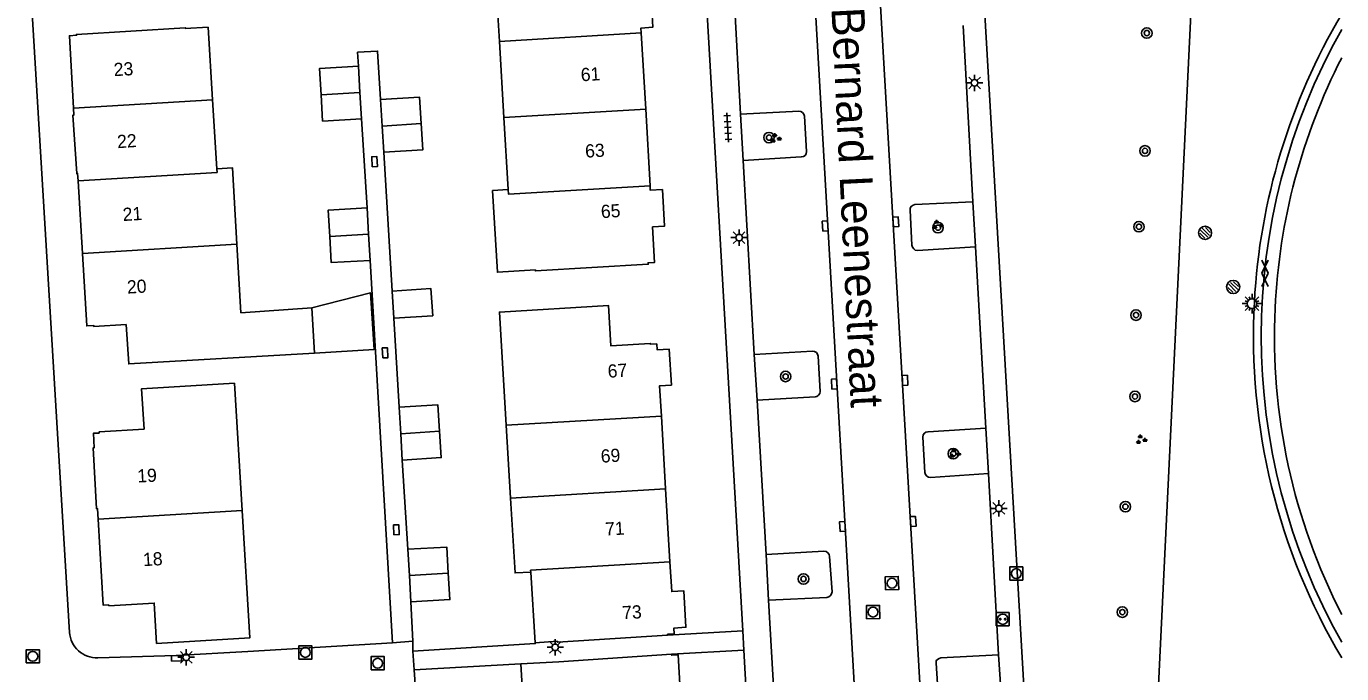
# Model space of a CAD drawing. Extents: x 131000 to 133013, y 393000 to 396501.
# Drawn here: x 132900 to 133000, y 394624.7 to 394674 of the extents above; entities that cross this region are included whole.
import ezdxf

# ---------------------------------------------------------------- set-up
doc = ezdxf.new("R2010")
doc.units = 0
for name, color, linetype in [('bs-afsc-hekwerk laag', 7, 'Continuous'), ('bs-symb-hydrant', 7, 'Continuous'), ('bs-symb-tijdwaarneming atletiek', 7, 'Continuous'), ('bs-symb-veldverlichting', 7, 'Continuous'), ('gg-afsc-hekwerk', 7, 'Continuous'), ('gg-anno-huisnummerreeks BGT', 7, 'Continuous'), ('gg-anno-openbare ruimte label', 7, 'Continuous'), ('gg-bbg-bijgebouw', 7, 'Continuous'), ('gg-bbg-hoofdgebouw', 7, 'Continuous'), ('gg-bbg-luifel en loopbrug', 7, 'Continuous'), ('gg-bbg-tussenscheiding', 7, 'Continuous'), ('gg-knt-verharding', 7, 'Continuous'), ('gg-knt-verharding nz', 7, 'Continuous'), ('gt-grn-vlakafsluiter', 7, 'Continuous'), ('gt-symb-boom', 7, 'Continuous'), ('gt-symb-gesloten verharding', 7, 'Continuous'), ('gt-symb-groenvak', 7, 'Continuous'), ('gt-symb-kolk', 7, 'Continuous'), ('gt-symb-kolk center center', 7, 'Continuous'), ('gt-symb-laadpunt elektrisch vervoer', 7, 'Continuous'), ('gt-symb-lichtmast', 7, 'Continuous'), ('gt-symb-rioolschacht', 7, 'Continuous'), ('gt-symb-tegel verharding', 7, 'Continuous')]:
    doc.layers.add(name, color=color, linetype=linetype)

# ---------------------------------------------------------------- blocks, each defined once
blk = doc.blocks.new('gt0-BOOM')
at = {"layer": 'gt-symb-boom'}
for radius in [0.4, 0.2]:
    blk.add_circle((0, 0), radius, dxfattribs=at)
blk = doc.blocks.new('gt0-GRVAK')
at = {"layer": 'gt-symb-groenvak'}
for p, q in [((-0.11, 0.19), (-0.23, 0.24)), ((-0.18, 0.15), (0.09, 0.15)), ((-0.09, 0.21), (-0.16, 0.32)), ((-0.05, 0.21), (-0.05, 0.39)), ((0, 0.21), (0.06, 0.32)), ((0.02, 0.19), (0.13, 0.24)), ((0.26, -0.05), (0.2, 0.06)), ((0.31, -0.05), (0.31, 0.13)), ((0.35, -0.05), (0.41, 0.06)), ((-0.24, -0.23), (-0.36, -0.18)), ((-0.32, -0.26), (-0.05, -0.26)), ((-0.23, -0.21), (-0.29, -0.09)), ((-0.18, -0.2), (-0.18, -0.02)), ((-0.14, -0.21), (-0.07, -0.09)), ((-0.12, -0.23), (0, -0.18)), ((0.24, -0.07), (0.12, -0.02)), ((0.17, -0.11), (0.44, -0.11)), ((0.37, -0.07), (0.49, -0.02))]:
    blk.add_line(p, q, dxfattribs=at)
blk = doc.blocks.new('bs0-VELDV')
at = {"layer": 'bs-symb-veldverlichting'}
for p, q in [((-0.38, 0), (-0.75, 0)), ((-0.53, 0.53), (-0.27, 0.27)), ((-0.35, 0.14), (-0.52, 0.22)), ((-0.22, 0.52), (-0.14, 0.35)), ((0, 0.75), (0, 0.38)), ((0.22, 0.52), (0.14, 0.35)), ((0.27, 0.27), (0.53, 0.53)), ((0.35, 0.14), (0.52, 0.22)), ((0.38, 0), (0.75, 0)), ((-0.27, -0.27), (-0.53, -0.53)), ((-0.35, -0.14), (-0.52, -0.22)), ((-0.14, -0.35), (-0.22, -0.52)), ((0, -0.38), (0, -0.75)), ((0.14, -0.35), (0.22, -0.52)), ((0.27, -0.27), (0.53, -0.53)), ((0.35, -0.14), (0.52, -0.22))]:
    blk.add_line(p, q, dxfattribs=at)
blk.add_circle((0, 0), 0.375, dxfattribs=at)
blk = doc.blocks.new('bs0-TIJDW')
at = {"layer": 'bs-symb-tijdwaarneming atletiek'}
for p, q in [((-0.34, 0.2), (0.2, -0.34)), ((-0.21, 0.35), (0.34, -0.2)), ((0.03, 0.4), (0.4, 0.03)), ((-0.4, -0.03), (-0.03, -0.4))]:
    blk.add_line(p, q, dxfattribs=at)
blk.add_circle((0, 0), 0.5, dxfattribs=at)
blk = doc.blocks.new('gt0-GESVH1')
at = {"layer": 'gt-symb-gesloten verharding'}
for p, q in [((-0.99, -0.26), (0.01, 0.24)), ((0.01, -0.26), (-0.99, 0.24)), ((0.01, 0.24), (1.01, -0.26)), ((1.01, 0.24), (0.01, -0.26))]:
    blk.add_line(p, q, dxfattribs=at)
blk = doc.blocks.new('bs0-HYDRANT')
at = {"layer": 'bs-symb-hydrant'}
for p, q in [((-0.34, 0.2), (0.2, -0.34)), ((-0.21, 0.35), (0.34, -0.2)), ((0.03, 0.4), (0.4, 0.03)), ((-0.4, -0.03), (-0.03, -0.4))]:
    blk.add_line(p, q, dxfattribs=at)
blk.add_circle((0, 0), 0.5, dxfattribs=at)
blk = doc.blocks.new('gt0-LMAST')
at = {"layer": 'gt-symb-lichtmast'}
for p, q in [((-0.18, 0.17), (-0.45, 0.44)), ((-0.01, 0.25), (-0.01, 0.62)), ((0.17, 0.17), (0.44, 0.44)), ((-0.26, 0), (-0.63, 0)), ((-0.18, -0.18), (-0.45, -0.45)), ((-0.01, -0.25), (-0.01, -0.63)), ((0.44, -0.45), (0.17, -0.18)), ((0.24, 0), (0.62, 0))]:
    blk.add_line(p, q, dxfattribs=at)
blk.add_circle((-0.01, 0), 0.25, dxfattribs=at)
blk = doc.blocks.new('gt0-LEV')
at = {"layer": 'gt-symb-laadpunt elektrisch vervoer'}
blk.add_lwpolyline([(-0.49, 0.5), (0.49, 0.5), (0.49, -0.5), (-0.49, -0.5)], close=True, dxfattribs=at)
for centre, radius in [((0, 0), 0.393), ((-0.19, 0), 0.0566), ((0.19, 0), 0.0566)]:
    blk.add_circle(centre, radius, dxfattribs=at)
blk = doc.blocks.new('gt0-RS')
at = {"layer": 'gt-symb-rioolschacht'}
blk.add_lwpolyline([(-0.5, -0.5), (0.5, -0.5), (0.5, 0.5), (-0.5, 0.5)], close=True, dxfattribs=at)
blk.add_circle((0, 0), 0.375, dxfattribs=at)
blk = doc.blocks.new('gt0-KOLK')
at = {"layer": 'gt-symb-kolk'}
blk.add_lwpolyline([(0, 0), (0.37, 0), (0.37, 0.4), (-0.38, 0.4), (-0.38, 0), (0, 0)], dxfattribs=at)
blk = doc.blocks.new('gt0-TEG1')
at = {"layer": 'gt-symb-tegel verharding'}
for p, q in [((-1.12, 0), (1.12, 0)), ((-0.9, -0.25), (-0.9, 0.25)), ((-0.45, -0.25), (-0.45, 0.25)), ((0, -0.25), (0, 0.25)), ((0.45, -0.25), (0.45, 0.25)), ((0.9, -0.25), (0.9, 0.25))]:
    blk.add_line(p, q, dxfattribs=at)
blk = doc.blocks.new('gt0-KOLKCC')
at = {"layer": 'gt-symb-kolk center center'}
blk.add_lwpolyline([(-0.38, 0.2), (0.38, 0.2), (0.38, -0.2), (-0.38, -0.2)], close=True, dxfattribs=at)

msp = doc.modelspace()

# ---------------------------------------------------------------- linework, layer by layer
at = {"layer": 'bs-afsc-hekwerk laag'}
msp.add_arc((133041.27, 394650.43), 47.39, 150.5633, 209.4367, dxfattribs=at)
at = {"layer": 'gg-afsc-hekwerk'}
for p, q in [((132925.46, 394666.94), (132925.88, 394660.17)), ((132927.78, 394653.83), (132927.16, 394664.39)), ((132926.11, 394656.17), (132927.82, 394627.08)), ((132928.31, 394645), (132927.91, 394651.77)), ((132928.98, 394634.2), (132928.56, 394640.98)), ((132929.35, 394627.21), (132929.21, 394630.19)), ((132927.82, 394627.08), (132916.8, 394626.41)), ((132929.36, 394626.44), (132929.35, 394627.21)), ((132937.57, 394625.49), (132929.45, 394625.04)), ((132929.45, 394625.04), (132929.76, 394620.99))]:
    msp.add_line(p, q, dxfattribs=at)
for points in [[(132988.58, 394675.93), (132984.63, 394593.87), (132992.57, 394593.49)], [(132926.91, 394668.4), (132926.68, 394672.09), (132925.16, 394672), (132925.23, 394670.93)], [(132938.66, 394627.09), (132938.67, 394627.02), (132929.36, 394626.44)]]:
    msp.add_lwpolyline(points, dxfattribs=at)
msp.add_arc((133041.27, 394650.43), 47.39, 150.5633, 209.4367, dxfattribs=at)
at = {"layer": 'gg-bbg-bijgebouw'}
for p, q in [((132925.23, 394670.93), (132925.34, 394668.94)), ((132925.34, 394668.94), (132925.46, 394666.94)), ((132926.91, 394668.4), (132927.03, 394666.39)), ((132927.03, 394666.39), (132927.16, 394664.39)), ((132925.99, 394658.17), (132925.88, 394660.17)), ((132926.11, 394656.17), (132925.99, 394658.17)), ((132927.91, 394651.77), (132927.78, 394653.83)), ((132928.44, 394642.99), (132928.31, 394645)), ((132928.56, 394640.98), (132928.44, 394642.99)), ((132929.1, 394632.2), (132928.98, 394634.2)), ((132929.1, 394632.2), (132929.21, 394630.19))]:
    msp.add_line(p, q, dxfattribs=at)
for points in [[(132922.38, 394668.76), (132922.26, 394670.76), (132925.23, 394670.93)], [(132925.46, 394666.94), (132922.5, 394666.77), (132922.38, 394668.76)], [(132930, 394666.58), (132929.87, 394668.58), (132926.91, 394668.4)], [(132927.16, 394664.39), (132930.12, 394664.57), (132930, 394666.58)], [(132925.88, 394660.17), (132922.92, 394659.99), (132923.04, 394657.99)], [(132923.04, 394657.99), (132923.15, 394656), (132926.11, 394656.17)], [(132927.78, 394653.83), (132930.74, 394654.03), (132930.88, 394651.96), (132927.91, 394651.77)], [(132931.4, 394643.17), (132931.27, 394645.18), (132928.31, 394645)], [(132931.4, 394643.17), (132931.52, 394641.17), (132928.56, 394640.98)], [(132928.98, 394634.2), (132931.94, 394634.37), (132932.06, 394632.37)], [(132929.21, 394630.19), (132932.18, 394630.37), (132932.06, 394632.37)]]:
    msp.add_lwpolyline(points, dxfattribs=at)
at = {"layer": 'gg-bbg-hoofdgebouw'}
for p, q in [((132914.13, 394668.38), (132913.8, 394673.91)), ((132946.73, 394673.47), (132947.07, 394667.67)), ((132936.29, 394667.03), (132935.94, 394672.83)), ((132914.45, 394663.13), (132914.13, 394668.38)), ((132947.07, 394667.67), (132947.4, 394661.83)), ((132936.62, 394661.56), (132936.29, 394667.03)), ((132903.9, 394662.22), (132904.23, 394656.7)), ((132916.29, 394652.19), (132915.98, 394657.41)), ((132921.67, 394652.55), (132916.29, 394652.19)), ((132921.89, 394649.12), (132921.67, 394652.55)), ((132916.39, 394637.15), (132915.81, 394646.83)), ((132948.58, 394638.79), (132948.26, 394644.33)), ((132936.47, 394643.63), (132936.8, 394638.08)), ((132948.91, 394633.24), (132948.58, 394638.79)), ((132938.33, 394632.46), (132938.66, 394627.09)), ((132937.9, 394619.72), (132937.57, 394625.49))]:
    msp.add_line(p, q, dxfattribs=at)
for points in [[(132935.94, 394672.83), (132935.4, 394681.76), (132942.49, 394682.19), (132942.67, 394679.13), (132945.88, 394679.32), (132945.88, 394679.25), (132946.37, 394679.28), (132946.53, 394676.61), (132947.46, 394676.67), (132947.61, 394673.9), (132946.71, 394673.84), (132946.73, 394673.47)], [(132913.8, 394673.91), (132912.05, 394673.81), (132912.05, 394673.87), (132903.78, 394673.36), (132903.79, 394673.3), (132903.24, 394673.26), (132903.55, 394667.74)], [(132903.55, 394667.74), (132903.58, 394667.22), (132903.51, 394667.22), (132903.8, 394662.77), (132903.87, 394662.78), (132903.9, 394662.22)], [(132915.98, 394657.41), (132915.64, 394663.21), (132914.45, 394663.13)], [(132947.4, 394661.83), (132947.42, 394661.5), (132948.34, 394661.55), (132948.51, 394658.78), (132947.59, 394658.72), (132947.75, 394656.02), (132947.25, 394655.99), (132947.26, 394655.88), (132938.68, 394655.37), (132938.68, 394655.44), (132935.79, 394655.27), (132935.42, 394661.48), (132936.62, 394661.56)], [(132904.23, 394656.7), (132904.56, 394651.18), (132905.09, 394651.22), (132905.1, 394651.15), (132907.55, 394651.3)], [(132948.26, 394644.33), (132948.12, 394646.63), (132949.03, 394646.68), (132948.85, 394649.43), (132947.93, 394649.37), (132947.91, 394649.82), (132947.42, 394649.79), (132947.41, 394649.85), (132944.42, 394649.67), (132944.23, 394652.74), (132935.95, 394652.24), (132936.47, 394643.63)], [(132907.55, 394651.3), (132907.75, 394648.3), (132921.89, 394649.12)], [(132915.81, 394646.83), (132908.73, 394646.41), (132908.92, 394643.34), (132905.5, 394643.12), (132905.5, 394643.04), (132905.07, 394643.02), (132905.13, 394641.92), (132905.06, 394641.92), (132905.31, 394637.28), (132905.38, 394637.28), (132905.43, 394636.49)], [(132936.8, 394638.08), (132937.14, 394632.4), (132938.33, 394632.46)], [(132905.43, 394636.49), (132905.81, 394629.95), (132906.24, 394629.97), (132906.25, 394629.9), (132909.7, 394630.1), (132909.87, 394627.04), (132916.97, 394627.47), (132916.39, 394637.15)], [(132948.74, 394627.66), (132948.74, 394627.73), (132949.24, 394627.76), (132949.21, 394628.21), (132950.13, 394628.27), (132949.97, 394631.03), (132949.05, 394630.98), (132948.91, 394633.24)], [(132938.66, 394627.09), (132940.35, 394627.2), (132940.36, 394627.13), (132948.74, 394627.66)], [(132949.03, 394626.21), (132940.46, 394625.64), (132937.57, 394625.49)], [(132949.03, 394626.21), (132949.05, 394626.14), (132949.53, 394626.17), (132949.69, 394623.48), (132950.6, 394623.53), (132950.77, 394620.74), (132949.85, 394620.68), (132949.86, 394620.4)]]:
    msp.add_lwpolyline(points, dxfattribs=at)
at = {"layer": 'gg-bbg-luifel en loopbrug'}
msp.add_lwpolyline([(132921.67, 394652.55), (132926.15, 394653.69), (132926.43, 394649.4), (132921.89, 394649.12)], dxfattribs=at)
at = {"layer": 'gg-bbg-tussenscheiding'}
for p, q in [((132946.73, 394673.47), (132935.94, 394672.83)), ((132903.55, 394667.74), (132914.13, 394668.38)), ((132922.38, 394668.76), (132925.34, 394668.94)), ((132947.07, 394667.67), (132936.29, 394667.03)), ((132927.03, 394666.39), (132930, 394666.58)), ((132923.04, 394657.99), (132925.99, 394658.17)), ((132904.23, 394656.7), (132915.98, 394657.41)), ((132948.26, 394644.33), (132936.47, 394643.63)), ((132928.44, 394642.99), (132931.4, 394643.17)), ((132948.58, 394638.79), (132936.8, 394638.08)), ((132916.39, 394637.15), (132905.43, 394636.49)), ((132929.1, 394632.2), (132932.06, 394632.37))]:
    msp.add_line(p, q, dxfattribs=at)
for points in [[(132903.9, 394662.22), (132914.47, 394662.86), (132914.45, 394663.13)], [(132947.4, 394661.83), (132936.64, 394661.2), (132936.62, 394661.56)], [(132948.91, 394633.24), (132938.32, 394632.6), (132938.33, 394632.46)]]:
    msp.add_lwpolyline(points, dxfattribs=at)
at = {"layer": 'gg-knt-verharding'}
for p, q in [((132954.45, 394627.99), (132951.47, 394679.75)), ((132954.28, 394667.28), (132953.6, 394679.87)), ((132900.33, 394676.25), (132903.26, 394627.88)), ((132971.96, 394660.63), (132971.22, 394674.04)), ((132954.28, 394667.28), (132954.49, 394663.78)), ((132955.33, 394649.02), (132954.49, 394663.78)), ((132972.94, 394643.4), (132972.15, 394657.19)), ((132955.33, 394649.02), (132955.55, 394645.53)), ((132956.22, 394633.81), (132955.55, 394645.53)), ((132973.91, 394626.17), (132973.14, 394639.95)), ((132956.22, 394633.81), (132956.42, 394630.32)), ((132957.22, 394616.58), (132956.42, 394630.32)), ((132927.82, 394627.08), (132929.35, 394627.21)), ((132948.74, 394627.66), (132954.45, 394627.99)), ((132954.53, 394626.52), (132954.45, 394627.99)), ((132929.36, 394626.44), (132929.45, 394625.04)), ((132949.03, 394626.21), (132954.53, 394626.52)), ((132973.91, 394626.17), (132974.16, 394622.3))]:
    msp.add_line(p, q, dxfattribs=at)
for points in [[(132972.64, 394678.82), (132976.74, 394608.06), (132976.96, 394605.07), (132977.42, 394600.08), (132978.72, 394588.38), (132978.98, 394585.64)], [(132954.28, 394667.28), (132958.71, 394667.52), (132958.87, 394667.49), (132959, 394667.41), (132959.1, 394667.28), (132959.14, 394667.13), (132959.3, 394664.44), (132959.27, 394664.28), (132959.19, 394664.15), (132959.06, 394664.07), (132958.9, 394664.04), (132954.49, 394663.78)], [(132972.15, 394657.19), (132967.73, 394656.93), (132967.57, 394656.96), (132967.45, 394657.04), (132967.35, 394657.17), (132967.31, 394657.33), (132967.17, 394659.99), (132967.19, 394660.14), (132967.27, 394660.27), (132967.4, 394660.37), (132967.55, 394660.42), (132971.96, 394660.63)], [(132955.33, 394649.02), (132959.75, 394649.27), (132959.91, 394649.24), (132960.05, 394649.16), (132960.14, 394649.04), (132960.18, 394648.89), (132960.33, 394646.19), (132960.3, 394646.04), (132960.21, 394645.91), (132960.09, 394645.82), (132959.96, 394645.79), (132955.55, 394645.53)], [(132973.14, 394639.95), (132968.74, 394639.66), (132968.58, 394639.69), (132968.45, 394639.77), (132968.35, 394639.89), (132968.31, 394640.03), (132968.15, 394642.73), (132968.18, 394642.89), (132968.26, 394643.02), (132968.38, 394643.11), (132968.54, 394643.14), (132972.94, 394643.4)], [(132956.22, 394633.81), (132960.62, 394634.05), (132960.79, 394634.02), (132960.93, 394633.93), (132961.02, 394633.81), (132961.05, 394633.65), (132961.24, 394630.95), (132961.21, 394630.8), (132961.13, 394630.68), (132961, 394630.58), (132960.84, 394630.54), (132956.42, 394630.32)], [(132916.8, 394626.41), (132911.37, 394626.11), (132905.4, 394625.95)], [(132954.53, 394626.52), (132955.52, 394609.01), (132955.8, 394604.94), (132956.15, 394600.75), (132956.56, 394596.56), (132957.84, 394584.97), (132958.16, 394582.44)], [(132969.33, 394622.76), (132969.15, 394625.53), (132969.16, 394625.68), (132969.19, 394625.76), (132969.39, 394625.9), (132969.52, 394625.93), (132973.91, 394626.17)]]:
    msp.add_lwpolyline(points, dxfattribs=at)
for centre, radius, start, end in [((133041.19, 394650.44), 47.9, 149.3097, 176.9299), ((133041.19, 394650.43), 46.3, 152.8284, 177.3871), ((133041.21, 394650.4), 47.92, 176.8873, 210.6864), ((133041.06, 394650.36), 46.17, 177.2876, 207.2181), ((132905.29, 394627.98), 2.03, 182.8117, 273.0157)]:
    msp.add_arc(centre, radius, start, end, dxfattribs=at)
at = {"layer": 'gg-knt-verharding nz'}
for points in [[(132964.63, 394598.39), (132964.32, 394601.84), (132964.05, 394605.3), (132963.74, 394609.89), (132959.95, 394675.55), (132959.71, 394680.2)], [(132971.04, 394586.33), (132969.68, 394598.53), (132969.05, 394605.62), (132968.76, 394610.05), (132968.19, 394620.11), (132968.03, 394622.27), (132964.93, 394675.52), (132964.74, 394677.43)]]:
    msp.add_lwpolyline(points, dxfattribs=at)
at = {"layer": 'gt-grn-vlakafsluiter'}
for p, q in [((132971.96, 394660.63), (132972.15, 394657.19)), ((132973.14, 394639.95), (132972.94, 394643.4))]:
    msp.add_line(p, q, dxfattribs=at)

# ---------------------------------------------------------------- block references
at = {"layer": 'bs-symb-hydrant'}
msp.add_blockref('bs0-HYDRANT', (132989.61, 394658.27), dxfattribs=at)
at = {"layer": 'bs-symb-tijdwaarneming atletiek'}
msp.add_blockref('bs0-TIJDW', (132991.75, 394654.15), dxfattribs=at)
at = {"layer": 'bs-symb-veldverlichting'}
msp.add_blockref('bs0-VELDV', (132993.18, 394652.88), dxfattribs=at)
at = {"layer": 'gt-symb-boom'}
for p in [(132985.18, 394673.46), (132956.45, 394665.51), (132985.04, 394664.5), (132984.58, 394658.73), (132969.3, 394658.66), (132984.36, 394652.01), (132957.71, 394647.34), (132984.28, 394645.82), (132970.46, 394641.47), (132983.55, 394637.44), (132959.07, 394631.94), (132983.32, 394629.42)]:
    msp.add_blockref('gt0-BOOM', p, dxfattribs=at)
at = {"layer": 'gt-symb-gesloten verharding', "rotation": -90.00000000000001}
msp.add_blockref('gt0-GESVH1', (132994.18, 394655.2), dxfattribs=at)
at = {"layer": 'gt-symb-groenvak'}
for p in [(132956.93, 394665.45), (132969.24, 394658.87), (132984.73, 394642.54), (132970.56, 394641.48)]:
    msp.add_blockref('gt0-GRVAK', p, dxfattribs=at)
at = {"layer": 'gt-symb-kolk'}
for p, rotation in [((132960.92, 394658.8), 93.06792444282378), ((132965.89, 394659.08), -86.11560782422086), ((132961.61, 394646.78), 93.16505785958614), ((132966.59, 394647.03), -86.83494214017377), ((132962.24, 394635.95), 93.1731155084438), ((132967.21, 394636.3), -86.64112115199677), ((132911.37, 394626.11), -178.4422487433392)]:
    msp.add_blockref('gt0-KOLK', p, dxfattribs=dict(at, rotation=rotation))
at = {"layer": 'gt-symb-kolk center center'}
for p, rotation in [((132926.45, 394663.68), 92.68024836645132), ((132927.25, 394649.14), 92.68024836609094), ((132928.11, 394635.68), 92.68024836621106)]:
    msp.add_blockref('gt0-KOLKCC', p, dxfattribs=dict(at, rotation=rotation))
at = {"layer": 'gt-symb-laadpunt elektrisch vervoer'}
msp.add_blockref('gt0-LEV', (132974.22, 394628.88), dxfattribs=at)
at = {"layer": 'gt-symb-lichtmast'}
for p in [(132972.09, 394669.67), (132954.18, 394657.9), (132973.93, 394637.31), (132940.2, 394626.74), (132912.13, 394625.98)]:
    msp.add_blockref('gt0-LMAST', p, dxfattribs=at)
at = {"layer": 'gt-symb-rioolschacht'}
for p, rotation in [((132965.8, 394631.62), 2.050305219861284), ((132964.36, 394629.42), 0.605214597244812)]:
    msp.add_blockref('gt0-RS', p, dxfattribs=dict(at, rotation=rotation))
for p in [(132975.25, 394632.35), (132900.46, 394626.05), (132921.18, 394626.35), (132926.69, 394625.53)]:
    msp.add_blockref('gt0-RS', p, dxfattribs=at)
at = {"layer": 'gt-symb-tegel verharding', "rotation": -86.90594194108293}
msp.add_blockref('gt0-TEG1', (132953.31, 394666.28), dxfattribs=at)

# ---------------------------------------------------------------- texts
at = {"layer": 'gg-anno-huisnummerreeks BGT'}
for s, rotation, p in [('23', 3.2, (132906.64, 394670.18)), ('61', 3.3, (132942.16, 394669.79)), ('22', 3.7, (132906.9, 394664.7)), ('63', 3.3, (132942.49, 394663.98)), ('21', 3.4, (132907.32, 394659.16)), ('65', 3.4, (132943.69, 394659.38)), ('20', 3.4, (132907.65, 394653.64)), ('67', 3.8, (132944.21, 394647.24)), ('69', 3.4, (132943.68, 394640.78)), ('19', 3, (132908.43, 394639.27)), ('71', 3.4, (132944.01, 394635.23)), ('18', 3.4, (132908.87, 394632.91)), ('73', 3.4, (132945.31, 394628.87))]:
    msp.add_text(s, height=1, rotation=rotation, dxfattribs=at).set_placement(p)
at = {"layer": 'gg-anno-openbare ruimte label'}
msp.add_text('Bernard Leenestraat', height=2.5, rotation=272.8, dxfattribs=at).set_placement((132961.19, 394675.37))

doc.saveas('drawing.dxf')
